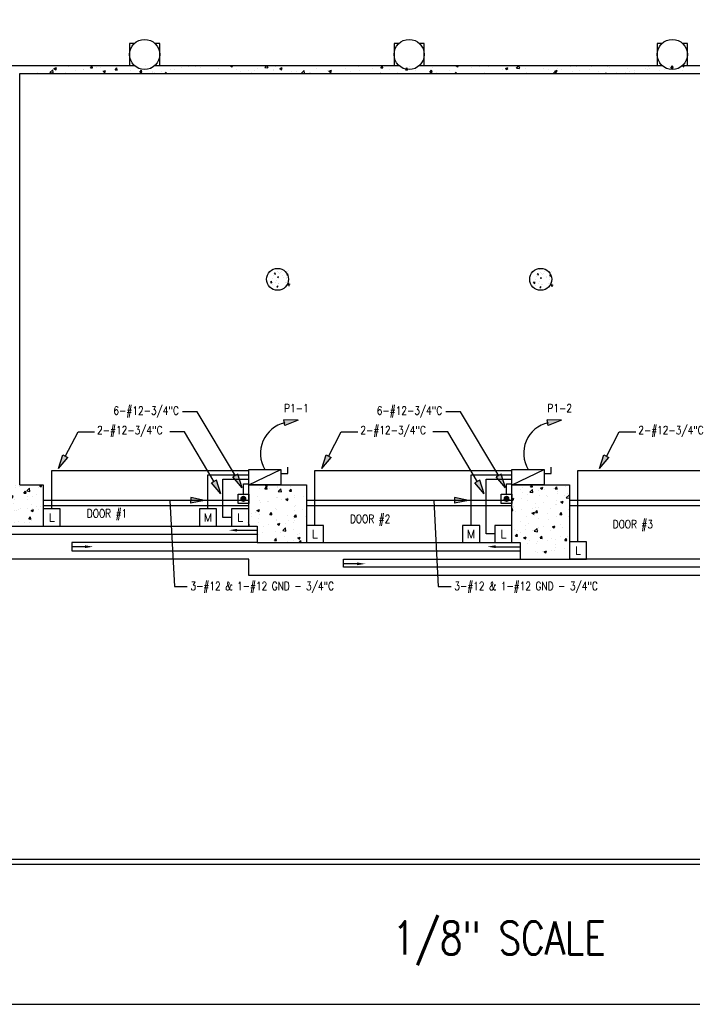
# Model space of a CAD drawing. Header units: inches. Extents: x -9715 to 32893, y -15613 to -1138.
# Tile 355 of 380: x 16048 to 17029, y -10446 to -9010. Entities that reach past the tile are written whole.
import ezdxf
from ezdxf.enums import TextEntityAlignment as Align

# ---------------------------------------------------------------- set-up
doc = ezdxf.new("R2010")
doc.units = ezdxf.units.IN
doc.header["$MEASUREMENT"] = 0
doc.linetypes.add('DASHED', pattern=[0.75, 0.5, -0.25])
doc.layers.get('0').update_dxf_attribs({"color": 252})
doc.layers.get('DEFPOINTS').update_dxf_attribs({"color": 11})
for name, color, linetype in [('E-ANNO-TEXT', 3, 'Continuous'), ('E-POWR', 113, 'Continuous'), ('E-POWR-CIRC', 113, 'Continuous'), ('S-FNDN-FTNG', 138, 'Continuous'), ('S-FNDN-PATT', 8, 'Continuous')]:
    doc.layers.add(name, color=color, linetype=linetype)
doc.layers.add('E-DETL-FIXT', color=5, linetype='Continuous', lineweight=35)
doc.layers.add('E-ELEC-WIRE', color=133, linetype='Continuous', lineweight=25)
doc.styles.get("Standard").update_dxf_attribs({"font": 'romans.shx', "width": 0.8})

# ---------------------------------------------------------------- blocks, each defined once
blk = doc.blocks.new('*X567')
at = {"color": 0}
for p, q in [((1584.1, 1570.7), (1584.1, 1570.7)), ((1585.6, 1566.9), (1585.6, 1566.9)), ((1587.5, 1565.9), (1587.5, 1565.9)), ((1591.9, 1567.7), (1591.9, 1567.7)), ((1600.1, 1567.5), (1600.1, 1567.5)), ((1601.4, 1569), (1601.4, 1569)), ((1575.8, 1551.5), (1577.4, 1553.2)), ((1577.7, 1550.8), (1577.5, 1553.2)), ((1579, 1557.1), (1579, 1557.1)), ((1580.6, 1561.4), (1580.6, 1561.4)), ((1581.6, 1563.7), (1582.8, 1565.2)), ((1581.6, 1563.7), (1583.1, 1563.6)), ((1583.1, 1563.6), (1582.8, 1565.2)), ((1583.7, 1551.5), (1583.7, 1551.5)), ((1585.1, 1554), (1585.1, 1554)), ((1585.3, 1557.9), (1585.3, 1557.9)), ((1585.8, 1559.1), (1587.5, 1559.8)), ((1585.8, 1559.1), (1587, 1558.3)), ((1587, 1558.3), (1587.5, 1559.8)), ((1587.2, 1557.6), (1587.2, 1557.6)), ((1588.7, 1564.2), (1588.7, 1564.2)), ((1590.1, 1565.2), (1590.1, 1565.2)), ((1594, 1560.9), (1594, 1560.9)), ((1594.8, 1559.1), (1594.8, 1559.1)), ((1599.5, 1562.2), (1600.7, 1563.6)), ((1599.5, 1562.2), (1601, 1562)), ((1599.7, 1556.5), (1599.7, 1556.5)), ((1599.8, 1559.2), (1599.8, 1559.2)), ((1601, 1562), (1600.7, 1563.6)), ((1602.1, 1563.7), (1602.1, 1563.7)), ((1604, 1551.3), (1604, 1551.3)), ((1576, 1551.1), (1577.7, 1550.8)), ((1578.7, 1548), (1578.7, 1548)), ((1585.1, 1544.9), (1586.3, 1546.4)), ((1585.1, 1544.9), (1586.6, 1544.8)), ((1586.6, 1544.8), (1586.3, 1546.4)), ((1586.9, 1549.3), (1586.9, 1549.3)), ((1588.2, 1549.3), (1588.2, 1549.3)), ((1597.1, 1551), (1597.1, 1551)), ((1599.5, 1550.9), (1599.5, 1550.9)), ((1600.7, 1549.1), (1602.5, 1549.8)), ((1600.7, 1549.1), (1602, 1548.2)), ((1602, 1548.2), (1602.5, 1549.8)), ((1602.2, 1547), (1604.1, 1549.1)), ((1602.2, 1547), (1603.3, 1546.9)), ((1604.2, 1548.1), (1604.1, 1549.1))]:
    blk.add_line(p, q, dxfattribs=at)
blk = doc.blocks.new('*X568')
at = {"color": 0}
for p, q in [((1149.4, 1236.5), (1151.2, 1237.2)), ((1149.4, 1236.5), (1151.9, 1234.8)), ((1151.9, 1234.8), (1152.7, 1237.2)), ((1167.3, 1235.4), (1167.3, 1235.4)), ((1186.3, 1235.5), (1186.3, 1235.5)), ((1536.5, 1234.7), (1538.6, 1237.2)), ((1539.4, 1234.4), (1538.9, 1237.2)), ((1141.3, 1231.7), (1141.3, 1231.7)), ((1148.9, 1231.6), (1151.3, 1234.5)), ((1148.9, 1231.6), (1151.9, 1231.3)), ((1151.9, 1231.3), (1151.3, 1234.5)), ((1154.9, 1231.4), (1154.9, 1231.4)), ((1167.4, 1233), (1167.4, 1233)), ((1168.3, 1227.6), (1172.2, 1231.7)), ((1168.3, 1227.6), (1172.8, 1227)), ((1172.8, 1227), (1172.2, 1231.7)), ((1184.8, 1228.4), (1187.2, 1231.3)), ((1184.8, 1228.4), (1187.8, 1228.2)), ((1187.8, 1228.2), (1187.2, 1231.3)), ((1192.4, 1222.3), (1192.4, 1222.3)), ((1521.9, 1230.1), (1521.9, 1230.1)), ((1524, 1234.1), (1524, 1234.1)), ((1525.1, 1226.1), (1525.1, 1226.1)), ((1532.5, 1223.4), (1532.5, 1223.4)), ((1535.2, 1226.7), (1539.1, 1230.8)), ((1535.2, 1226.7), (1539.7, 1226)), ((1536.5, 1234.7), (1539.4, 1234.4)), ((1539.7, 1226), (1539.1, 1230.8)), ((1548.6, 1229), (1548.6, 1229)), ((1549.3, 1221.2), (1549.3, 1221.2)), ((1550.7, 1232.6), (1554.2, 1233.9)), ((1550.7, 1232.6), (1553.1, 1230.9)), ((1553.1, 1230.9), (1554.2, 1233.9)), ((1556.6, 1230.3), (1556.6, 1230.3)), ((1559.1, 1222.3), (1559.1, 1222.3)), ((1569.2, 1232), (1569.2, 1232)), ((1572.3, 1231.5), (1574.7, 1234.4)), ((1572.3, 1231.5), (1575.3, 1231.3)), ((1575.3, 1231.3), (1574.7, 1234.4)), ((1575, 1224.7), (1575, 1224.7)), ((1575.3, 1227.9), (1575.3, 1227.9)), ((1585.8, 1221.2), (1585.8, 1221.2)), ((1588.1, 1234.4), (1588.1, 1234.4)), ((1588.6, 1218.4), (1592.5, 1222.5)), ((1589.8, 1225), (1589.8, 1225)), ((1592.7, 1220.7), (1592.5, 1222.5)), ((1138.3, 1220.5), (1138.3, 1220.5)), ((1140.7, 1215), (1140.7, 1215)), ((1141.7, 1211.7), (1141.7, 1211.7)), ((1152.6, 1213.2), (1152.6, 1213.2)), ((1154.2, 1213.3), (1154.2, 1213.3)), ((1165, 1219.4), (1165, 1219.4)), ((1166.7, 1218.8), (1166.7, 1218.8)), ((1173.2, 1215.8), (1173.2, 1215.8)), ((1179.2, 1216.3), (1182.7, 1217.7)), ((1179.2, 1216.3), (1181.7, 1214.7)), ((1181.7, 1218.2), (1181.7, 1218.2)), ((1181.7, 1214.7), (1182.7, 1217.7)), ((1191.7, 1218.3), (1191.7, 1218.3)), ((1193.7, 1207.3), (1193.7, 1207.3)), ((1204.8, 1220), (1204.8, 1220)), ((1508.7, 1216.5), (1512.1, 1217.8)), ((1508.7, 1216.4), (1511.1, 1214.8)), ((1511.1, 1214.8), (1512.1, 1217.8)), ((1523.4, 1217.5), (1523.4, 1217.5)), ((1531.5, 1215), (1531.5, 1215)), ((1543.5, 1210.6), (1543.5, 1210.6)), ((1556, 1212.2), (1556, 1212.2)), ((1560.7, 1220), (1560.7, 1220)), ((1572.6, 1209), (1572.6, 1209)), ((1574.4, 1208.1), (1574.4, 1208.1)), ((1574.9, 1214.7), (1574.9, 1214.7)), ((1580.5, 1212.4), (1584, 1213.8)), ((1580.5, 1212.4), (1583, 1210.8)), ((1583, 1210.8), (1584, 1213.8)), ((1588.6, 1218.4), (1592.7, 1217.8)), ((1128.6, 1195), (1128.6, 1195)), ((1135.4, 1197.3), (1135.4, 1197.3)), ((1137.2, 1200.2), (1140.7, 1201.6)), ((1137.2, 1200.2), (1139.7, 1198.5)), ((1139.7, 1198.5), (1140.7, 1201.6)), ((1140.1, 1198.4), (1140.1, 1198.4)), ((1141.1, 1193.6), (1141.1, 1193.6)), ((1155.2, 1193.8), (1155.2, 1193.8)), ((1155.8, 1194), (1158.3, 1196.8)), ((1155.8, 1194), (1158.8, 1193.7)), ((1158.8, 1193.7), (1158.3, 1196.8)), ((1160, 1196.1), (1160, 1196.1)), ((1164.6, 1202.3), (1164.6, 1202.3)), ((1166.1, 1202.1), (1166.1, 1202.1)), ((1181.9, 1192.7), (1181.9, 1192.7)), ((1191.6, 1200.2), (1191.6, 1200.2)), ((1191.7, 1190.8), (1194.1, 1193.7)), ((1191.8, 1205.7), (1191.8, 1205.7)), ((1194.7, 1190.6), (1194.1, 1193.7)), ((1204.1, 1201.9), (1204.1, 1201.9)), ((1508.7, 1201.6), (1509.9, 1203.1)), ((1508.7, 1200.1), (1510.5, 1199.9)), ((1510.5, 1199.9), (1509.9, 1203.1)), ((1511.9, 1206.4), (1511.9, 1206.4)), ((1512, 1204.7), (1512, 1204.7)), ((1514.3, 1199), (1514.3, 1199)), ((1522.8, 1200.8), (1522.8, 1200.8)), ((1538.5, 1196.3), (1542, 1197.7)), ((1538.5, 1196.3), (1541, 1194.6)), ((1538.7, 1203.6), (1538.7, 1203.6)), ((1541, 1194.6), (1542, 1197.7)), ((1542.8, 1192.5), (1542.8, 1192.5)), ((1543.4, 1197.1), (1545.8, 1199.9)), ((1543.4, 1197.1), (1546.4, 1196.8)), ((1543.5, 1204), (1543.5, 1204)), ((1546.4, 1196.8), (1545.8, 1199.9)), ((1548.7, 1204.6), (1548.7, 1204.6)), ((1561.8, 1195), (1561.8, 1195)), ((1565.3, 1202.5), (1565.3, 1202.5)), ((1579.3, 1193.9), (1581.7, 1196.8)), ((1579.3, 1193.9), (1582.2, 1193.7)), ((1582.2, 1193.7), (1581.7, 1196.8)), ((1592, 1201.3), (1592, 1201.3)), ((1124.7, 1182.2), (1125.5, 1183)), ((1124.7, 1178.5), (1126, 1178.3)), ((1126, 1178.3), (1125.5, 1183)), ((1128.6, 1191.9), (1128.6, 1191.9)), ((1139.1, 1188.3), (1139.1, 1188.3)), ((1139.5, 1181.8), (1139.5, 1181.8)), ((1154.5, 1179.8), (1154.5, 1179.8)), ((1165.5, 1185.5), (1165.5, 1185.5)), ((1165.8, 1187.1), (1165.8, 1187.1)), ((1167, 1180.1), (1170.5, 1181.4)), ((1167, 1180.1), (1169.5, 1178.4)), ((1169.5, 1178.4), (1170.5, 1181.4)), ((1178.4, 1180.5), (1178.4, 1180.5)), ((1183.7, 1184.8), (1183.7, 1184.8)), ((1191, 1182.2), (1191, 1182.2)), ((1191.1, 1189), (1191.1, 1189)), ((1191.7, 1190.8), (1194.7, 1190.6)), ((1192.5, 1186), (1192.5, 1186)), ((1208.6, 1191.6), (1208.6, 1191.6)), ((1522.2, 1184.2), (1522.2, 1184.2)), ((1528.9, 1178.1), (1528.9, 1178.1)), ((1530.3, 1190.9), (1530.3, 1190.9)), ((1533.4, 1181.5), (1533.4, 1181.5)), ((1548.1, 1187.9), (1548.1, 1187.9)), ((1562.6, 1186.5), (1562.6, 1186.5)), ((1573.8, 1191.4), (1573.8, 1191.4)), ((1580.2, 1179.4), (1580.2, 1179.4)), ((1591.7, 1191.5), (1591.7, 1191.5)), ((1138.9, 1165.1), (1138.9, 1165.1)), ((1145.3, 1168.4), (1145.3, 1168.4)), ((1146.9, 1176.4), (1146.9, 1176.4)), ((1164.9, 1168.9), (1164.9, 1168.9)), ((1172, 1167.3), (1172, 1167.3)), ((1175, 1170.7), (1178.9, 1174.7)), ((1175, 1170.7), (1179.4, 1170)), ((1179.4, 1170), (1178.9, 1174.7)), ((1190.5, 1172.4), (1190.5, 1172.4)), ((1196.7, 1164.9), (1196.7, 1164.9)), ((1198.7, 1166.2), (1198.7, 1166.2)), ((1512.8, 1172.5), (1512.8, 1172.5)), ((1514.5, 1162.6), (1516.9, 1165.5)), ((1517.5, 1162.3), (1516.9, 1165.5)), ((1517.2, 1171.1), (1517.2, 1171.1)), ((1521.6, 1167.5), (1521.6, 1167.5)), ((1529.7, 1172.8), (1529.7, 1172.8)), ((1539.5, 1171.3), (1539.5, 1171.3)), ((1541.9, 1169.7), (1545.8, 1173.8)), ((1541.9, 1169.7), (1546.3, 1169)), ((1546.3, 1169), (1545.8, 1173.8)), ((1547.5, 1171.3), (1547.5, 1171.3)), ((1548.6, 1175.3), (1548.6, 1175.3)), ((1555.6, 1176.9), (1555.6, 1176.9)), ((1566.2, 1170.2), (1566.2, 1170.2)), ((1568.3, 1176.2), (1571.8, 1177.5)), ((1568.3, 1176.2), (1570.8, 1174.5)), ((1570.8, 1174.5), (1571.8, 1177.5)), ((1573.2, 1174.8), (1573.2, 1174.8)), ((1582.3, 1175.8), (1582.3, 1175.8)), ((1162.8, 1156.4), (1165.2, 1159.2)), ((1162.8, 1156.4), (1165.8, 1156.1)), ((1165.8, 1156.1), (1165.2, 1159.2)), ((1165.3, 1160.8), (1165.3, 1160.8)), ((1177.8, 1162.4), (1177.8, 1162.4)), ((1181.6, 1154.9), (1181.6, 1154.9)), ((1189.9, 1155.7), (1189.9, 1155.7)), ((1196.9, 1159.9), (1200.4, 1161.3)), ((1196.9, 1159.9), (1199.4, 1158.3)), ((1198.6, 1153.2), (1201.1, 1156.1)), ((1198.6, 1153.2), (1199, 1153.2)), ((1199.4, 1158.3), (1200.4, 1161.3)), ((1201.6, 1153.2), (1201.1, 1156.1)), ((1514.5, 1162.6), (1517.5, 1162.3)), ((1520.9, 1150.9), (1520.9, 1150.9)), ((1526.3, 1160.1), (1529.8, 1161.4)), ((1526.3, 1160.1), (1528.8, 1158.4)), ((1528.8, 1158.4), (1529.8, 1161.4)), ((1531.4, 1151.7), (1531.4, 1151.7)), ((1535.5, 1155.6), (1535.5, 1155.6)), ((1545.7, 1151.5), (1545.7, 1151.5)), ((1546.9, 1154.6), (1546.9, 1154.6)), ((1550.3, 1159.5), (1552.7, 1162.3)), ((1550.3, 1159.5), (1553.3, 1159.2)), ((1553.3, 1159.2), (1552.7, 1162.3)), ((1560.5, 1156.7), (1560.5, 1156.7)), ((1567.1, 1159.7), (1567.1, 1159.7)), ((1572.4, 1150.4), (1572.4, 1150.4)), ((1572.6, 1158.2), (1572.6, 1158.2)), ((1579.6, 1161.4), (1579.6, 1161.4)), ((1586.2, 1156.3), (1588.6, 1159.2)), ((1586.2, 1156.3), (1589.2, 1156.1)), ((1589.2, 1156.1), (1588.6, 1159.2)), ((1589.7, 1161.7), (1589.7, 1161.7)), ((1522.3, 1135.8), (1522.3, 1135.8)), ((1543.3, 1140.7), (1543.3, 1140.7)), ((1546.3, 1138), (1546.3, 1138)), ((1553.9, 1140), (1553.9, 1140)), ((1556.2, 1139.9), (1559.7, 1141.3)), ((1556.2, 1139.9), (1558.7, 1138.2)), ((1558.7, 1138.2), (1559.7, 1141.3)), ((1566.4, 1141.6), (1566.4, 1141.6)), ((1572, 1141.5), (1572, 1141.5)), ((1572.5, 1145.7), (1572.5, 1145.7)), ((1585.4, 1144.1), (1585.4, 1144.1))]:
    blk.add_line(p, q, dxfattribs=at)
blk = doc.blocks.new('*X570')
at = {"color": 0}
for p, q in [((784.6, 1236.6), (784.6, 1236.6)), ((810.3, 1236.5), (810.3, 1236.5)), ((819.9, 1236.4), (822.1, 1237.2)), ((819.9, 1236.4), (822.4, 1234.7)), ((822.4, 1234.7), (823.3, 1237.2)), ((778.7, 1220.5), (781.4, 1221.6)), ((780.4, 1218.6), (781.4, 1221.6)), ((784.6, 1233), (784.6, 1233)), ((791.3, 1235.2), (791.3, 1235.2)), ((797.2, 1225.3), (799.6, 1228.2)), ((797.2, 1225.3), (800.2, 1225.1)), ((800.2, 1225.1), (799.6, 1228.2)), ((801.4, 1228.6), (805.3, 1232.7)), ((801.4, 1228.6), (805.9, 1227.9)), ((803, 1221), (803, 1221)), ((805.9, 1227.9), (805.3, 1232.7)), ((815.5, 1222.7), (815.5, 1222.7)), ((818, 1234.1), (818, 1234.1)), ((778.7, 1219.7), (780.4, 1218.6)), ((781.6, 1209.6), (781.6, 1209.6)), ((784, 1216.4), (784, 1216.4)), ((802.8, 1216.5), (802.8, 1216.5)), ((808.3, 1208.5), (808.3, 1208.5)), ((809.7, 1219.9), (809.7, 1219.9)), ((783.4, 1199.7), (783.4, 1199.7)), ((785.6, 1200.5), (785.6, 1200.5)), ((789.8, 1201.3), (789.8, 1201.3)), ((792.1, 1202.9), (792.1, 1202.9)), ((802.4, 1203), (802.4, 1203)), ((807.8, 1200.1), (811.3, 1201.4)), ((807.8, 1200.1), (810.3, 1198.4)), ((809.1, 1203.3), (809.1, 1203.3)), ((810.3, 1198.4), (811.3, 1201.4)), ((814.8, 1205.5), (814.8, 1205.5)), ((818.8, 1201.8), (818.8, 1201.8)), ((821.3, 1205.4), (821.3, 1205.4)), ((782.8, 1183.1), (782.8, 1183.1)), ((789.2, 1183.2), (789.2, 1183.2)), ((798.3, 1183.1), (798.3, 1183.1)), ((804.1, 1187.7), (806.6, 1190.6)), ((804.1, 1187.7), (807.1, 1187.5)), ((804.7, 1183), (804.7, 1183)), ((807.1, 1187.5), (806.6, 1190.6)), ((808.1, 1185.7), (808.1, 1185.7)), ((808.5, 1186.6), (808.5, 1186.6))]:
    blk.add_line(p, q, dxfattribs=at)
blk = doc.blocks.new('*X572')
at = {"color": 0}
for p, q in [((807.1, 1848.9), (807.1, 1848.9)), ((816.3, 1838.7), (816.3, 1838.7)), ((835.2, 1838.8), (839.1, 1842.9)), ((835.2, 1838.8), (839.7, 1838.2)), ((839.7, 1838.2), (839.1, 1842.9)), ((841, 1844.6), (844.5, 1846)), ((841, 1844.6), (843.5, 1842.9)), ((843.5, 1842.9), (844.5, 1846)), ((845.4, 1843.7), (845.4, 1843.7)), ((857.5, 1839), (857.5, 1839)), ((858.6, 1849), (858.7, 1849.2)), ((858.6, 1849), (861.6, 1848.8)), ((861.6, 1848.8), (861.5, 1849.2)), ((872, 1841.7), (872, 1841.7)), ((874.6, 1848.7), (874.6, 1848.7)), ((883.4, 1842.7), (883.4, 1842.7)), ((884.5, 1843.4), (884.5, 1843.4)), ((894.5, 1845.9), (896.9, 1848.8)), ((894.5, 1845.9), (897.4, 1845.6)), ((897.4, 1845.6), (896.9, 1848.8)), ((903.5, 1845.9), (903.5, 1845.9)), ((909.1, 1846.2), (909.1, 1846.2)), ((912.9, 1840.6), (916.4, 1842)), ((912.9, 1840.6), (915.4, 1838.9)), ((915.4, 1838.9), (916.4, 1842)), ((930.3, 1842.7), (932.7, 1845.6)), ((930.3, 1842.7), (933.3, 1842.5)), ((933.3, 1842.5), (932.7, 1845.6)), ((952, 1841.2), (952, 1841.2)), ((966.2, 1839.6), (968.6, 1842.5)), ((966.2, 1839.6), (969.2, 1839.3)), ((969.2, 1839.3), (968.6, 1842.5)), ((974.1, 1849), (974.1, 1849)), ((981.2, 1846.2), (981.2, 1846.2)), ((984.9, 1838.6), (984.9, 1838.6)), ((985.4, 1840), (985.4, 1840)), ((997.5, 1840.3), (997.5, 1840.3)), ((1000.8, 1847.9), (1000.8, 1847.9)), ((1002.6, 1837.2), (1004.5, 1839.3)), ((1004.9, 1837.2), (1004.5, 1839.3)), ((1010.6, 1843.2), (1010.6, 1843.2)), ((1016.4, 1842.8), (1016.4, 1842.8)), ((1027.5, 1846.8), (1027.5, 1846.8)), ((1036.6, 1847), (1036.6, 1847)), ((1048, 1846.9), (1048, 1846.9)), ((1054.2, 1845.6), (1054.2, 1845.6)), ((1060.5, 1848.6), (1060.5, 1848.6)), ((1080.9, 1844.5), (1080.9, 1844.5)), ((1098.6, 1848.7), (1099.8, 1849.2)), ((1098.6, 1848.7), (1101.1, 1847.1)), ((1101.1, 1847.1), (1101.8, 1849.2)), ((1107.6, 1843.4), (1107.6, 1843.4)), ((1112.9, 1840.8), (1112.9, 1840.8)), ((1124.9, 1841.4), (1124.9, 1841.4)), ((1129.3, 1839.6), (1129.3, 1839.6)), ((1134.3, 1842.3), (1134.3, 1842.3)), ((1138.6, 1844.3), (1138.6, 1844.3)), ((1148.8, 1846.2), (1151.7, 1849.2)), ((1148.8, 1846.2), (1153.2, 1845.5)), ((1153.2, 1845.5), (1152.8, 1849.2)), ((1154.1, 1846.4), (1154.1, 1846.4)), ((1160.9, 1843.8), (1160.9, 1843.8)), ((1161, 1841.1), (1161, 1841.1)), ((1163.8, 1847.5), (1163.8, 1847.5)), ((1170.5, 1844.7), (1174, 1846.1)), ((1170.5, 1844.7), (1172.9, 1843)), ((1172.9, 1843), (1174, 1846.1)), ((1173.4, 1845.4), (1173.4, 1845.4)), ((1187.7, 1840), (1187.7, 1840)), ((1192.3, 1847.9), (1192.3, 1847.9)), ((1195.2, 1840.4), (1195.2, 1840.4)), ((1202.1, 1837.9), (1206, 1842)), ((1206.6, 1837.2), (1206, 1842)), ((1214.4, 1838.9), (1214.4, 1838.9)), ((1224.4, 1845.4), (1224.4, 1845.4)), ((1240.1, 1841.4), (1240.1, 1841.4)), ((1242.3, 1840.7), (1245.8, 1842.1)), ((1242.3, 1840.7), (1244.8, 1839)), ((1244.8, 1839), (1245.8, 1842.1)), ((1266.1, 1845.1), (1266.1, 1845.1)), ((1273.8, 1840.7), (1273.8, 1840.7)), ((1282, 1849), (1282.2, 1849.2)), ((1282, 1849), (1285, 1848.7)), ((1285, 1848.7), (1284.9, 1849.2)), ((1286.3, 1842.3), (1286.3, 1842.3)), ((1291.8, 1848.6), (1291.8, 1848.6)), ((1305.2, 1844.8), (1305.2, 1844.8)), ((1317.9, 1845.8), (1320.3, 1848.7)), ((1317.9, 1845.8), (1320.9, 1845.6)), ((1320.9, 1845.6), (1320.3, 1848.7)), ((1330.9, 1842.9), (1330.9, 1842.9)), ((1336.8, 1849), (1336.8, 1849)), ((1342.4, 1838.9), (1342.4, 1838.9)), ((1353.7, 1842.7), (1356.1, 1845.6)), ((1353.7, 1842.7), (1356.7, 1842.4)), ((1356.7, 1842.4), (1356.1, 1845.6)), ((1360.1, 1847.9), (1360.1, 1847.9)), ((1368, 1842.5), (1368, 1842.5)), ((1389.6, 1839.6), (1392, 1842.4)), ((1389.6, 1839.6), (1392.6, 1839.3)), ((1392.6, 1839.3), (1392, 1842.4)), ((1393.3, 1845.7), (1393.3, 1845.7)), ((1399.2, 1839.2), (1399.2, 1839.2)), ((1418.1, 1841.7), (1418.1, 1841.7)), ((1426.1, 1837.2), (1427.9, 1839.3)), ((1428.3, 1837.2), (1427.9, 1839.3)), ((1428, 1848.8), (1428.9, 1849.2)), ((1428, 1848.8), (1430.5, 1847.2)), ((1430.5, 1847.2), (1431.2, 1849.2)), ((1448.4, 1848.5), (1448.4, 1848.5)), ((1449.7, 1845.8), (1449.7, 1845.8)), ((1462.2, 1847.5), (1462.2, 1847.5)), ((1469.6, 1839.5), (1469.6, 1839.5)), ((1475.1, 1847.4), (1475.1, 1847.4)), ((1495.6, 1843.2), (1495.6, 1843.2)), ((1499.9, 1844.8), (1503.4, 1846.2)), ((1499.9, 1844.8), (1502.4, 1843.2)), ((1501.8, 1846.3), (1501.8, 1846.3)), ((1502.4, 1843.2), (1503.4, 1846.2)), ((1503.8, 1843.1), (1503.8, 1843.1)), ((1515.7, 1845.2), (1519.5, 1849.2)), ((1515.7, 1845.2), (1520.1, 1844.5)), ((1520.1, 1844.5), (1519.6, 1849.2)), ((1521.2, 1846.8), (1521.2, 1846.8)), ((1528.4, 1845.2), (1528.4, 1845.2)), ((1531.1, 1838.6), (1531.1, 1838.6)), ((1533, 1848.1), (1533, 1848.1)), ((1555.1, 1844), (1555.1, 1844)), ((1562.6, 1842.7), (1562.6, 1842.7)), ((1569.3, 1837.2), (1572.9, 1841)), ((1571.8, 1840.8), (1575.3, 1842.2)), ((1571.8, 1840.8), (1574.2, 1839.2)), ((1573.4, 1837.2), (1572.9, 1841)), ((1574.1, 1842.2), (1574.1, 1842.2)), ((1574.2, 1839.2), (1575.3, 1842.2)), ((1575.2, 1844.4), (1575.2, 1844.4)), ((1581.8, 1842.9), (1581.8, 1842.9)), ((1594.1, 1846.9), (1594.1, 1846.9)), ((1597.5, 1840.6), (1597.5, 1840.6)), ((1598, 1848.5), (1598, 1848.5)), ((1603.3, 1847.2), (1603.3, 1847.2)), ((1608.5, 1841.8), (1608.5, 1841.8)), ((1622.8, 1843.8), (1622.8, 1843.8)), ((1624.7, 1847.4), (1624.7, 1847.4)), ((1635.2, 1840.7), (1635.2, 1840.7)), ((1648.7, 1847.5), (1648.7, 1847.5)), ((1651.4, 1846.2), (1651.4, 1846.2)), ((1661.9, 1839.5), (1661.9, 1839.5)), ((1675.5, 1839.6), (1675.5, 1839.6)), ((1678.1, 1845.1), (1678.1, 1845.1)), ((1680.7, 1839.7), (1680.7, 1839.7)), ((1688.1, 1841.2), (1688.1, 1841.2)), ((1704.7, 1844), (1704.7, 1844)), ((1705.4, 1848.9), (1705.6, 1849.2)), ((1705.4, 1848.9), (1708.4, 1848.7)), ((1707, 1843.7), (1707, 1843.7)), ((1708.4, 1848.7), (1708.3, 1849.2)), ((1709.9, 1844.7), (1709.9, 1844.7)), ((1725, 1841.4), (1725, 1841.4)), ((1731.4, 1842.9), (1731.4, 1842.9)), ((1738.6, 1847.9), (1738.6, 1847.9)), ((1741.3, 1845.8), (1743.7, 1848.7)), ((1741.3, 1845.8), (1744.3, 1845.5)), ((1744.3, 1845.5), (1743.7, 1848.7)), ((1750.7, 1844.9), (1750.7, 1844.9)), ((1757.5, 1849), (1758.1, 1849.2)), ((1757.5, 1849), (1760, 1847.3)), ((1758.1, 1841.7), (1758.1, 1841.7)), ((1760, 1847.3), (1760.6, 1849.2)), ((840.5, 1837.6), (840.5, 1837.6)), ((986.2, 1837.2), (988.2, 1838)), ((988, 1837.2), (988.2, 1838)), ((1202.1, 1837.9), (1206.6, 1837.2)), ((1214.9, 1838.2), (1214.9, 1838.2)), ((1241, 1837.7), (1241, 1837.7)), ((1301.8, 1837.9), (1301.8, 1837.9)), ((1315.4, 1837.2), (1317.7, 1838.1)), ((1317.4, 1837.2), (1317.7, 1838.1)), ((1386.7, 1837.5), (1386.7, 1837.5)), ((1474.7, 1838.1), (1474.7, 1838.1)), ((1644.5, 1837.2), (1647.1, 1838.2)), ((1646.8, 1837.2), (1647.1, 1838.2)), ((1688.6, 1838.4), (1688.6, 1838.4)), ((1699.1, 1837.6), (1699.1, 1837.6)), ((1715.3, 1837.3), (1715.3, 1837.3))]:
    blk.add_line(p, q, dxfattribs=at)
blk = doc.blocks.new('Key Note-Square')
blk.add_lwpolyline([(0.125, 0.125), (-0.125, 0.125), (-0.125, -0.125), (0.125, -0.125)], close=True)
blk.add_attdef('X', text='', height=0.1).set_placement((0, 0), align=Align.MIDDLE_CENTER)
blk = doc.blocks.new('ARROW1')
at = {"ltscale": 3}
blk.add_hatch(color=256, dxfattribs=at).paths.add_polyline_path([(-1.7, -0.34), (-1.7, 0.35), (0, 0)])
for points in [[(0, 0), (-1.7, 0.35)], [(0, 0), (-1.7, -0.34)]]:
    blk.add_lwpolyline(points, dxfattribs=at)
at = {"layer": 'E-ELEC-WIRE', "ltscale": 3}
blk.add_lwpolyline([(-1.7, -0.34), (-1.7, 0.35)], dxfattribs=at)

msp = doc.modelspace()

# ---------------------------------------------------------------- hatches: boundary and pattern name
at = {"layer": 'E-POWR'}
h = msp.add_hatch(color=256, dxfattribs=at)
edge = h.paths.add_edge_path()
edge.add_arc((16373.99674, -9708.90051), 3.29682, 0, 360)
h = msp.add_hatch(color=256, dxfattribs=at)
edge = h.paths.add_edge_path()
edge.add_arc((16757.99674, -9708.90051), 3.29682, 0, 360)

# ---------------------------------------------------------------- linework, layer by layer
at = {"layer": 'DEFPOINTS'}
msp.add_lwpolyline([(15522.33734, -10446.1342), (18566.1053, -10446.1342), (18566.1053, -7574.54226), (15522.33734, -7574.54226)], close=True, dxfattribs=at)
at = {"layer": 'E-ANNO-TEXT'}
for p, q in [((16306.76612, -9581.82709), (16284.97961, -9581.82709)), ((16362.28482, -9675.31686), (16306.76612, -9581.82709)), ((16690.9781, -9581.82709), (16669.1916, -9581.82709)), ((16746.49681, -9675.31686), (16690.9781, -9581.82709)), ((16113.99697, -9647.05854), (16132.70897, -9611.28794)), ((16132.70897, -9611.28794), (16156.86982, -9611.28794)), ((16498.20895, -9647.05854), (16516.92095, -9611.28794)), ((16516.92095, -9611.28794), (16541.08181, -9611.28794)), ((16903.63289, -9647.05854), (16922.34489, -9611.28794)), ((16922.34489, -9611.28794), (16946.50575, -9611.28794))]:
    msp.add_line(p, q, dxfattribs=at)
for points in [[(16331.36764, -9683.8988), (16288.24782, -9611.28794), (16266.46132, -9611.28794)], [(16715.57962, -9683.8988), (16672.45981, -9611.28794), (16650.67331, -9611.28794)], [(16297.15451, -9711.15582), (16266.76465, -9711.15582), (16273.29855, -9836.53569), (16292.04855, -9836.53569)], [(16682.08867, -9711.15582), (16651.69881, -9711.15582), (16658.23272, -9836.53569), (16676.98272, -9836.53569)]]:
    msp.add_lwpolyline(points, dxfattribs=at)
at = {"layer": 'E-DETL-FIXT'}
for centre in [(16373.99674, -9708.90051), (16757.99674, -9708.90051)]:
    msp.add_circle(centre, 3.29682, dxfattribs=at)
at = {"layer": 'E-POWR'}
for p, q in [((16381.87562, -9688.58786), (16428.71595, -9665.89738)), ((16438.86064, -9671.89518), (16438.86064, -9662.61668)), ((16765.98161, -9688.58786), (16812.82195, -9665.89738)), ((16822.96663, -9671.89518), (16822.96663, -9662.61668)), ((16428.82626, -9671.89518), (16438.86064, -9671.89518)), ((16812.93226, -9671.89518), (16822.96663, -9671.89518))]:
    msp.add_line(p, q, dxfattribs=at)
for points in [[(16381.76963, -9665.89738), (16428.71595, -9665.89738), (16428.71595, -9688.58786), (16381.76963, -9688.58786)], [(16765.87562, -9665.89738), (16812.82195, -9665.89738), (16812.82195, -9688.58786), (16765.87562, -9688.58786)], [(16381.76963, -9702.05472), (16381.76963, -9715.7463), (16366.22385, -9715.7463), (16366.22385, -9702.05472)], [(16765.76963, -9702.05472), (16765.76963, -9715.7463), (16750.22385, -9715.7463), (16750.22385, -9702.05472)]]:
    msp.add_lwpolyline(points, close=True, dxfattribs=at)
for centre in [(16444.98614, -9642.57585), (16829.09213, -9642.57585)]:
    msp.add_arc(centre, 46.08066, 103.24783892, 210.40455219, dxfattribs=at)
at = {"layer": 'E-POWR-CIRC', "linetype": 'ByBlock'}
for p, q in [((16094.37562, -9667.3512), (16381.76963, -9667.3512)), ((16322.2957, -9673.84832), (16381.76963, -9673.84832)), ((16344.02599, -9680.34542), (16381.76963, -9680.34542)), ((16478.37562, -9667.3512), (16765.87562, -9667.3512)), ((16706.2957, -9673.84832), (16765.87562, -9673.84832)), ((16728.02599, -9680.34542), (16765.87562, -9680.34542)), ((16862.16364, -9667.3512), (17149.76963, -9667.3512)), ((16373.99674, -9686.84253), (16381.76963, -9686.84253)), ((16757.99674, -9686.84253), (16765.87562, -9686.84253))]:
    msp.add_line(p, q, dxfattribs=at)
at = {"layer": 'E-POWR-CIRC'}
for p, q in [((16094.37562, -9723.58786), (16094.37562, -9667.3512)), ((16322.2957, -9723.58786), (16322.2957, -9673.84832)), ((16344.02599, -9736.08786), (16344.02599, -9680.34542)), ((16478.37562, -9747.58786), (16478.37562, -9667.3512)), ((16706.2957, -9747.58786), (16706.2957, -9673.84832)), ((16728.02599, -9760.08786), (16728.02599, -9680.34542)), ((16862.16364, -9771.58786), (16862.16364, -9667.3512)), ((16373.99674, -9702.05472), (16373.99674, -9686.84253)), ((16757.99674, -9702.05472), (16757.99674, -9686.84253)), ((16356.87562, -9736.08786), (16344.02599, -9736.08786)), ((16740.87562, -9760.08786), (16728.02599, -9760.08786))]:
    msp.add_line(p, q, dxfattribs=at)
at = {"layer": 'S-FNDN-FTNG'}
for p, q in [((16035.87562, -9076.58786), (16214.77595, -9076.58786)), ((16244.97529, -9076.58786), (16600.77595, -9076.58786)), ((16630.97529, -9076.58786), (16984.77595, -9076.58786)), ((17014.97529, -9076.58786), (17368.77595, -9076.58786)), ((16047.87562, -9688.54898), (16047.87562, -9088.54898)), ((16047.87562, -9088.58786), (17951.87562, -9088.58786)), ((16081.87562, -9710.58786), (16381.87562, -9710.58786)), ((16081.87562, -9718.58786), (16381.87562, -9718.58786)), ((16465.87562, -9710.58786), (16765.87562, -9710.58786)), ((16465.87562, -9718.58786), (16765.87562, -9718.58786)), ((16849.87562, -9710.58786), (17149.87562, -9710.58786)), ((16849.87562, -9718.58786), (17149.87562, -9718.58786)), ((15471.8731, -9748.58786), (16081.87562, -9748.58786)), ((16081.87562, -9748.58786), (16381.87562, -9748.58786)), ((16393.87562, -9760.58786), (15743.87562, -9760.58786)), ((16123.87562, -9772.58786), (16123.87562, -9784.58786)), ((16381.87562, -9796.58786), (16011.87562, -9796.58786)), ((16381.87562, -9820.58786), (16381.87562, -9796.58786)), ((16519.87562, -9808.58786), (16519.87562, -9796.58786)), ((16519.87562, -9796.58786), (16777.87562, -9796.58786)), ((17164.87562, -9808.58786), (16519.87562, -9808.58786)), ((17617.87562, -9820.58786), (16381.87562, -9820.58786)), ((16019.37562, -10234.58786), (17980.37562, -10234.58786)), ((17987.87562, -10242.08786), (16011.87562, -10242.08786))]:
    msp.add_line(p, q, dxfattribs=at)
for points in [[(16214.77595, -9044.58786), (16207.87562, -9044.58786), (16207.87562, -9076.58786), (16214.77595, -9076.58786)], [(16244.97529, -9076.58786), (16251.87562, -9076.58786), (16251.87562, -9044.58786)], [(16251.87562, -9044.58786), (16244.97529, -9044.58786)], [(16600.77595, -9044.58786), (16593.87562, -9044.58786), (16593.87562, -9076.58786), (16600.77595, -9076.58786)], [(16630.97529, -9076.58786), (16637.87562, -9076.58786), (16637.87562, -9044.58786)], [(16637.87562, -9044.58786), (16630.97529, -9044.58786)], [(16984.77595, -9044.58786), (16977.87562, -9044.58786), (16977.87562, -9076.58786), (16984.77595, -9076.58786)], [(17021.87562, -9044.58786), (17014.97529, -9044.58786)], [(17014.97529, -9076.58786), (17021.87562, -9076.58786), (17021.87562, -9044.58786)], [(16047.87562, -9688.54898), (16081.87562, -9688.58786)], [(16081.87562, -9688.58786), (16081.87562, -9748.58786)], [(16381.87562, -9688.58786), (16465.87562, -9688.58786)], [(16381.87562, -9748.58786), (16381.87562, -9688.58786)], [(16465.87562, -9688.58786), (16465.87562, -9772.58786)], [(16765.87562, -9688.58786), (16849.87562, -9688.58786)], [(16765.87562, -9772.58786), (16765.87562, -9688.58786)], [(16849.87562, -9688.58786), (16849.87562, -9796.58786)], [(16381.87562, -9748.58786), (16393.87562, -9748.58786), (16393.87562, -9772.58786)], [(16364.87562, -9754.58786), (16393.87562, -9754.58786)], [(16393.87562, -9772.58786), (16123.87562, -9772.58786)], [(16393.87562, -9772.58786), (16465.87562, -9772.58786)], [(16465.87562, -9772.58786), (16765.87562, -9772.58786)], [(16465.87562, -9772.58786), (16765.87562, -9772.58786)], [(16741.87562, -9778.58786), (16777.87562, -9778.58786)], [(16765.87562, -9772.58786), (16777.87562, -9772.58786), (16777.87562, -9796.58786)], [(16123.87562, -9784.58786), (16777.87562, -9784.58786)], [(16539.87562, -9803.58786), (16519.87562, -9803.58786)], [(16777.87562, -9796.58786), (16849.87562, -9796.58786)], [(17149.87562, -9796.58786), (16849.87562, -9796.58786)]]:
    msp.add_lwpolyline(points, dxfattribs=at)
at = {"layer": 'S-FNDN-FTNG', "linetype": 'DASHED'}
msp.add_lwpolyline([(16142.87562, -9778.58786), (16123.87562, -9778.58786)], dxfattribs=at)
at = {"layer": 'S-FNDN-FTNG'}
for centre, radius in [((16229.87562, -9060.58786), 22), ((16615.87562, -9060.58786), 22), ((16999.87562, -9060.58786), 22), ((16423.87562, -9388.58786), 16), ((16807.87562, -9388.58786), 16)]:
    msp.add_circle(centre, radius, dxfattribs=at)
for points in [[(16364.87562, -9756.58786), (16364.87562, -9752.58786), (16352.87562, -9754.58786)], [(16741.87562, -9780.58786), (16741.87562, -9776.58786), (16729.87562, -9778.58786)], [(16539.87562, -9801.58786), (16539.87562, -9805.58786), (16551.87562, -9803.58786)]]:
    msp.add_solid(points, dxfattribs=at)
at = {"layer": 'S-FNDN-FTNG', "linetype": 'DASHED'}
msp.add_solid([(16142.87562, -9776.58786), (16142.87562, -9780.58786), (16154.87562, -9778.58786)], dxfattribs=at)

# ---------------------------------------------------------------- block references
at = {"layer": 'E-ANNO-TEXT', "yscale": 12, "zscale": 12}
for p, xscale, rotation in [((16104.11678, -9664.44767), 12.00000000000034, 240.8280325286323), ((16488.32877, -9664.44767), 12.00000000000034, 240.8280325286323), ((16893.75271, -9664.44767), 12.00000000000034, 240.8280325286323), ((16372.16501, -9692.70599), -12.00000000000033, 119.1719674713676), ((16756.377, -9692.70599), -12.00000000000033, 119.1719674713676), ((16341.24782, -9701.28794), -12.00000000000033, 119.1719674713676), ((16725.45981, -9701.28794), -12.00000000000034, 119.1719674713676), ((16317.48302, -9711.15582), -12.00000000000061, 179.5675167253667), ((16702.41719, -9711.15582), -12.0000000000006, 179.5675167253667)]:
    msp.add_blockref('ARROW1', p, dxfattribs=dict(at, xscale=xscale, rotation=rotation))
at = {"layer": 'E-POWR'}
ref = msp.add_blockref('Key Note-Square', (16094.37562, -9736.08786), dxfattribs=dict(at, xscale=100, yscale=100))
ref.add_attrib('X', 'L', dxfattribs={"layer": '0', "height": 12}).set_placement((16094.37562, -9736.08786), align=Align.MIDDLE_CENTER)
ref = msp.add_blockref('Key Note-Square', (16322.2957, -9736.08786), dxfattribs=dict(at, xscale=100, yscale=100))
ref.add_attrib('X', 'M', dxfattribs={"layer": '0', "height": 12}).set_placement((16322.2957, -9736.08786), align=Align.MIDDLE_CENTER)
ref = msp.add_blockref('Key Note-Square', (16369.37562, -9736.08786), dxfattribs=dict(at, xscale=100, yscale=100))
ref.add_attrib('X', 'L', dxfattribs={"layer": '0', "height": 12}).set_placement((16369.37562, -9736.08786), align=Align.MIDDLE_CENTER)
ref = msp.add_blockref('Key Note-Square', (16478.37562, -9760.08786), dxfattribs=dict(at, xscale=100, yscale=100))
ref.add_attrib('X', 'L', dxfattribs={"layer": '0', "height": 12}).set_placement((16478.37562, -9760.08786), align=Align.MIDDLE_CENTER)
ref = msp.add_blockref('Key Note-Square', (16706.2957, -9760.08786), dxfattribs=dict(at, xscale=100, yscale=100))
ref.add_attrib('X', 'M', dxfattribs={"layer": '0', "height": 12}).set_placement((16706.2957, -9760.08786), align=Align.MIDDLE_CENTER)
ref = msp.add_blockref('Key Note-Square', (16753.37562, -9760.08786), dxfattribs=dict(at, xscale=100, yscale=100))
ref.add_attrib('X', 'L', dxfattribs={"layer": '0', "height": 12}).set_placement((16753.37562, -9760.08786), align=Align.MIDDLE_CENTER)
ref = msp.add_blockref('Key Note-Square', (16862.16364, -9784.08786), dxfattribs=dict(at, xscale=100, yscale=100))
ref.add_attrib('X', 'L', dxfattribs={"layer": '0', "height": 12}).set_placement((16862.16364, -9784.08786), align=Align.MIDDLE_CENTER)
at = {"layer": 'E-POWR-CIRC', "xscale": 11.99999999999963, "yscale": 12, "zscale": 12, "rotation": 10.04071900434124}
for p in [(16454.03885, -9594.11645), (16838.14484, -9594.11645)]:
    msp.add_blockref('ARROW1', p, dxfattribs=at)
at = {"layer": 'S-FNDN-PATT'}
for name, p in [('*X572', (15256.62794, -10925.77468)), ('*X567', (14837.76989, -10944.44072)), ('*X567', (15221.57242, -10945.50359)), ('*X570', (15256.62794, -10925.77468)), ('*X568', (15256.62794, -10925.77468))]:
    msp.add_blockref(name, p, dxfattribs=at)

# ---------------------------------------------------------------- texts
at = {"insert": (16591.68554, -10325.24998), "char_height": 48, "width": 528, "attachment_point": 1}
msp.add_mtext('1/8" SCALE', dxfattribs=at)
at = {"layer": 'E-ANNO-TEXT', "char_height": 12}
for s, insert, width, attachment_point in [('6-#12-3/4"C', (16279.9012, -9574.09954), 153.28, 3), ('P1-1', (16433.54653, -9570.51337), 28.74, 1), ('6-#12-3/4"C', (16664.11319, -9574.09954), 153.28, 3), ('P1-2', (16817.65252, -9570.51337), 28.74, 1), ('2-#12-3/4"C', (16160.57693, -9602.56958), 153.28, 1), ('2-#12-3/4"C', (16544.78891, -9602.56958), 153.28, 1), ('2-#12-3/4"C', (16950.21285, -9602.56958), 153.28, 1), ('DOOR #1', (16145.61162, -9724.10582), 67.0001795, 1), ('DOOR #2', (16529.49255, -9732.06687), 67.0001795, 1), ('DOOR #3', (16912.84212, -9739.82445), 67.0001795, 1), ('\\A1;3-#12 & 1-#12 GND - 3/4"C', (16296.83855, -9830.00328), 319.8309619, 1), ('\\A1;3-#12 & 1-#12 GND - 3/4"C', (16681.77272, -9830.00328), 319.8309619, 1)]:
    msp.add_mtext(s, dxfattribs=dict(at, insert=insert, width=width, attachment_point=attachment_point))

doc.saveas('drawing.dxf')
